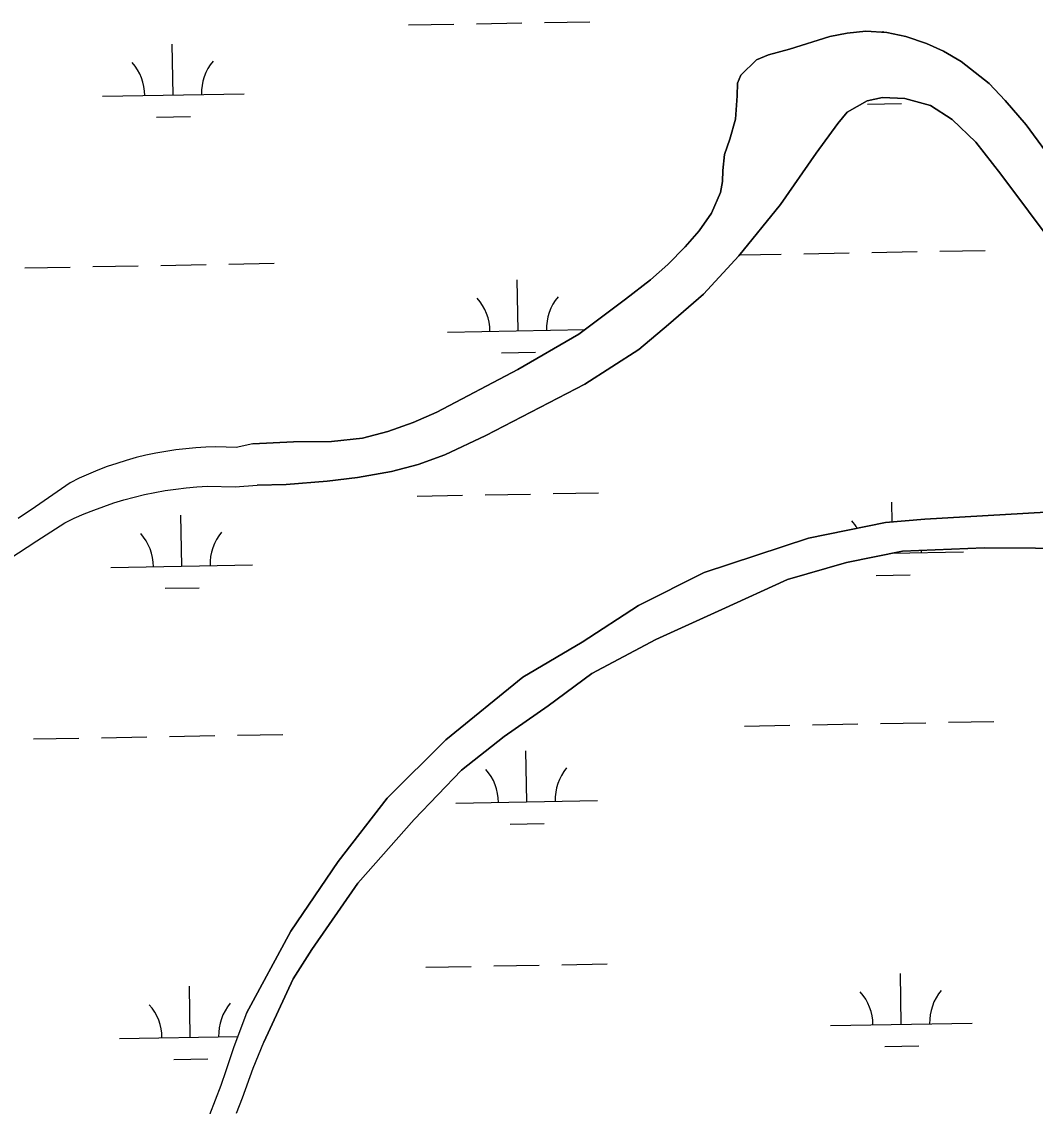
# Model space of a CAD drawing. Extents: x 3957609 to 3995875, y 234277 to 260273.
# Drawn here: x 3988669 to 3989385, y 249813 to 250579 of the extents above; entities that cross this region are included whole.
import ezdxf

# ---------------------------------------------------------------- set-up
doc = ezdxf.new("R2010")
doc.units = 0
doc.layers.add('V-TOPO-SHOR', color=7, linetype='Continuous')
doc.layers.add('V-WETL-SWMP', color=7, linetype='Continuous')

msp = doc.modelspace()

# ---------------------------------------------------------------- linework, layer by layer
at = {"layer": 'V-TOPO-SHOR'}
for points in [[(3988832.512, 250281.239), (3988861.296, 250282.495), (3988888.113, 250282.759), (3988909.994, 250285.18), (3988927.926, 250289.956), (3988945.655, 250296.311), (3988962.398, 250303.646), (3989019.703, 250333.76), (3989062.625, 250358.711), (3989095.69, 250383.244), (3989113.204, 250396.894), (3989125.402, 250407.769), (3989137.795, 250420.221), (3989147.625, 250431.681), (3989156.27, 250443.928), (3989162.741, 250458.535), (3989164.101, 250466.426), (3989164.279, 250474.116), (3989165.631, 250485.556), (3989169.35, 250496.214), (3989173.26, 250510.421), (3989174.403, 250526.788), (3989174.773, 250535.859), (3989177.127, 250541.386), (3989188.141, 250552.257), (3989196.611, 250555.829), (3989211.39, 250559.808), (3989239.761, 250568.752), (3989252.178, 250571.148), (3989265.189, 250572.561), (3989280.176, 250571.613), (3989293.394, 250568.887), (3989307.998, 250563.796), (3989320.038, 250558.502), (3989332.48, 250551.237), (3989352.433, 250535.513), (3989363.505, 250523.512), (3989378.336, 250506.394), (3989392.185, 250487.893)], [(3989419.038, 250393.117), (3989360.48, 250471.646), (3989342.873, 250494.278), (3989326.27, 250510.208), (3989310.867, 250520.03), (3989292.91, 250524.914), (3989276.938, 250525.664), (3989266.1, 250523.466), (3989252.118, 250515.348), (3989245.436, 250507.246), (3989230.305, 250486.504), (3989204.959, 250450.162), (3989175.668, 250413.808), (3989150.693, 250386.93), (3989125.902, 250365.375), (3989105.045, 250347.775), (3989066.854, 250323.229), (3988997.142, 250286.974), (3988968.19, 250273.494), (3988949.278, 250266.545), (3988930.56, 250261.568), (3988906.512, 250257.368), (3988885.026, 250254.949), (3988856.047, 250252.512), (3988835.739, 250252.066)], [(3988832.512, 250281.239), (3988820.857, 250278.669), (3988813.729, 250278.927), (3988806.596, 250278.966), (3988799.467, 250278.788), (3988792.346, 250278.388), (3988785.242, 250277.772), (3988778.158, 250276.938), (3988771.104, 250275.888), (3988764.086, 250274.62), (3988757.108, 250273.137), (3988750.18, 250271.444), (3988743.309, 250269.537), (3988736.497, 250267.419), (3988729.755, 250265.095), (3988723.087, 250262.564), (3988716.501, 250259.829), (3988709.998, 250256.897), (3988703.592, 250253.763), (3988691.517, 250245.102), (3988679.303, 250236.64), (3988666.949, 250228.378)], [(3988660.418, 250199.729), (3988680.057, 250212.723), (3988699.842, 250225.497), (3988706.603, 250228.69), (3988713.455, 250231.684), (3988720.392, 250234.473), (3988727.408, 250237.058), (3988734.496, 250239.435), (3988741.652, 250241.602), (3988748.869, 250243.558), (3988756.14, 250245.303), (3988763.459, 250246.831), (3988770.822, 250248.142), (3988778.217, 250249.237), (3988785.643, 250250.114), (3988793.092, 250250.771), (3988800.555, 250251.209), (3988820.041, 250250.755), (3988835.739, 250252.066)], [(3988828.186, 249879.182), (3988859.394, 249937.231), (3988892.793, 249986.409), (3988927.385, 250031.06), (3988968.888, 250072.175), (3989023.199, 250116.478), (3989064.939, 250141.23), (3989104.904, 250166.961), (3989151.183, 250190.343), (3989224.865, 250214.583), (3989279.26, 250225.562), (3989306.859, 250227.997), (3989392.423, 250232.941)], [(3989457.555, 250207.075), (3989348.712, 250207.792), (3989291.141, 250205.48), (3989251.725, 250197.495), (3989209.954, 250185.362), (3989163.669, 250164.151), (3989116.989, 250143.132), (3989071.896, 250118.966), (3989040.996, 250096.213), (3989009.895, 250074.447), (3988979.785, 250050.907), (3988946.548, 250015.925), (3988906.829, 249971.066), (3988874.213, 249924.252), (3988861.055, 249903.516), (3988840.462, 249858.706)], [(3988828.186, 249879.182), (3988819.134, 249855.354), (3988816.296, 249847.012), (3988813.66, 249838.605), (3988809.937, 249828.185), (3988806.023, 249817.832), (3988801.919, 249807.555)], [(3988821.176, 249808.71), (3988825.28, 249819.542), (3988832.878, 249840.512), (3988840.462, 249858.706)]]:
    msp.add_lwpolyline(points, dxfattribs=at)
at = {"layer": 'V-WETL-SWMP'}
for p, q in [((3989038.57, 250578.646), (3989070.565, 250579.228)), ((3988942.586, 250576.901), (3988974.58, 250577.483)), ((3988990.578, 250577.774), (3989022.572, 250578.355)), ((3989277.578, 250571.777), (3989277.564, 250572.56)), ((3988776.393, 250527.442), (3988775.739, 250563.436)), ((3988726.402, 250526.533), (3988826.385, 250528.351)), ((3989266.501, 250520.92), (3989290.497, 250521.356)), ((3988764.676, 250511.795), (3988788.672, 250512.231)), ((3989176.325, 250414.623), (3989205.57, 250415.154)), ((3989221.567, 250415.445), (3989253.562, 250416.027)), ((3989269.559, 250416.318), (3989301.554, 250416.9)), ((3989317.551, 250417.191), (3989349.546, 250417.772)), ((3988671.75, 250405.448), (3988703.745, 250406.03)), ((3988719.742, 250406.321), (3988751.737, 250406.902)), ((3988767.734, 250407.193), (3988799.729, 250407.775)), ((3988815.726, 250408.066), (3988847.721, 250408.648)), ((3989019.931, 250361.029), (3989019.277, 250397.023)), ((3988969.939, 250360.12), (3989066.898, 250361.883)), ((3989008.214, 250345.382), (3989032.21, 250345.818)), ((3988948.634, 250244.281), (3988980.628, 250244.863)), ((3988996.626, 250245.154), (3989028.621, 250245.735)), ((3989044.618, 250246.026), (3989076.613, 250246.608)), ((3989283.866, 250225.968), (3989283.612, 250239.94)), ((3988782.441, 250194.821), (3988781.787, 250230.816)), ((3989283.507, 250203.932), (3989334.258, 250204.855)), ((3989284.267, 250203.946), (3989284.264, 250204.086)), ((3988732.45, 250193.912), (3988832.433, 250195.731)), ((3989272.549, 250188.3), (3989296.545, 250188.736)), ((3988770.724, 250179.175), (3988794.72, 250179.611)), ((3989179.623, 250081.953), (3989211.618, 250082.534)), ((3989227.615, 250082.825), (3989259.61, 250083.407)), ((3989275.607, 250083.698), (3989307.602, 250084.28)), ((3989323.599, 250084.571), (3989355.594, 250085.152)), ((3988677.798, 250072.828), (3988709.793, 250073.41)), ((3988725.79, 250073.701), (3988757.785, 250074.282)), ((3988773.782, 250074.573), (3988805.777, 250075.155)), ((3988821.774, 250075.446), (3988853.769, 250076.028)), ((3989025.979, 250028.409), (3989025.325, 250064.403)), ((3988975.987, 250027.5), (3989075.971, 250029.318)), ((3989014.262, 250012.762), (3989038.258, 250013.198)), ((3989002.674, 249912.534), (3989034.669, 249913.115)), ((3989050.666, 249913.406), (3989082.661, 249913.988)), ((3988954.682, 249911.661), (3988986.677, 249912.243)), ((3989290.315, 249871.326), (3989289.66, 249907.32)), ((3988788.49, 249862.201), (3988787.835, 249898.196)), ((3989240.323, 249870.417), (3989340.306, 249872.235)), ((3988738.498, 249861.292), (3988821.967, 249862.81)), ((3989278.597, 249855.68), (3989302.593, 249856.116)), ((3988776.772, 249846.555), (3988800.768, 249846.991))]:
    msp.add_line(p, q, dxfattribs=at)
for points in [[(3989332.479, 250551.237), (3989320.039, 250558.501), (3989307.998, 250563.795), (3989293.394, 250568.886), (3989280.176, 250571.613), (3989265.188, 250572.562), (3989252.178, 250571.149), (3989239.761, 250568.752), (3989211.39, 250559.809), (3989196.611, 250555.829), (3989188.141, 250552.258), (3989177.126, 250541.386), (3989174.774, 250535.859), (3989174.402, 250526.788), (3989173.26, 250510.42), (3989169.351, 250496.213), (3989165.631, 250485.556), (3989164.28, 250474.116), (3989164.102, 250466.426), (3989162.741, 250458.535), (3989156.27, 250443.928), (3989147.625, 250431.682), (3989137.794, 250420.221), (3989125.403, 250407.768), (3989113.205, 250396.893), (3989095.69, 250383.244), (3989062.625, 250358.712), (3989019.702, 250333.76), (3988962.397, 250303.647), (3988945.655, 250296.31), (3988927.925, 250289.956), (3988909.994, 250285.179), (3988888.113, 250282.759), (3988861.297, 250282.495), (3988832.512, 250281.24), (3988820.857, 250278.669), (3988813.729, 250278.927), (3988806.597, 250278.967), (3988799.467, 250278.787), (3988792.346, 250278.389), (3988785.241, 250277.772), (3988778.158, 250276.938), (3988771.104, 250275.887), (3988764.085, 250274.62), (3988757.109, 250273.138), (3988750.181, 250271.443), (3988743.308, 250269.536), (3988736.498, 250267.419), (3988729.755, 250265.095), (3988723.087, 250262.564), (3988716.5, 250259.83), (3988709.999, 250256.896), (3988703.592, 250253.763), (3988691.517, 250245.102), (3988679.302, 250236.64), (3988666.95, 250228.378)], [(3989392.184, 250487.893), (3989378.336, 250506.394), (3989363.505, 250523.511), (3989352.433, 250535.512), (3989332.479, 250551.237)], [(3988660.418, 250199.728), (3988680.057, 250212.724), (3988699.842, 250225.496), (3988706.603, 250228.689), (3988713.455, 250231.683), (3988720.392, 250234.473), (3988727.408, 250237.058), (3988734.497, 250239.435), (3988741.653, 250241.603), (3988748.869, 250243.559), (3988756.14, 250245.302), (3988763.46, 250246.83), (3988770.821, 250248.142), (3988778.217, 250249.237), (3988785.643, 250250.114), (3988793.091, 250250.772), (3988800.555, 250251.21), (3988820.042, 250250.754), (3988835.739, 250252.066), (3988856.048, 250252.511), (3988885.027, 250254.949), (3988906.513, 250257.368), (3988930.559, 250261.569), (3988949.278, 250266.545), (3988968.19, 250273.493), (3988997.142, 250286.973), (3989066.854, 250323.23), (3989105.045, 250347.775), (3989125.903, 250365.376), (3989150.694, 250386.93), (3989175.669, 250413.808), (3989204.958, 250450.162), (3989230.304, 250486.505), (3989245.435, 250507.247), (3989252.119, 250515.348), (3989266.099, 250523.467), (3989276.938, 250525.663), (3989292.911, 250524.914), (3989310.867, 250520.029), (3989326.271, 250510.208), (3989342.874, 250494.278), (3989360.479, 250471.646), (3989419.039, 250393.117)], [(3989392.423, 250232.942), (3989306.859, 250227.997), (3989279.26, 250225.562), (3989224.866, 250214.582), (3989151.182, 250190.343), (3989104.903, 250166.961), (3989064.939, 250141.229), (3989023.199, 250116.478), (3988968.887, 250072.175), (3988927.385, 250031.059), (3988892.792, 249986.41), (3988859.394, 249937.23), (3988828.186, 249879.182), (3988819.134, 249855.354), (3988816.295, 249847.013), (3988813.66, 249838.606), (3988809.936, 249828.185), (3988806.022, 249817.833), (3988801.918, 249807.555)], [(3988821.175, 249808.711), (3988825.28, 249819.542), (3988832.879, 249840.511), (3988840.462, 249858.706), (3988861.055, 249903.517), (3988874.214, 249924.253), (3988906.83, 249971.065), (3988946.549, 250015.924), (3988979.785, 250050.907), (3989009.895, 250074.446), (3989040.995, 250096.213), (3989071.896, 250118.965), (3989116.99, 250143.133), (3989163.669, 250164.15), (3989209.953, 250185.363), (3989251.725, 250197.494), (3989291.141, 250205.479), (3989348.712, 250207.791), (3989457.556, 250207.076), (3989569.363, 250204.396), (3989655.351, 250197.116), (3989672.318, 250193.215), (3989682.387, 250188.113)]]:
    msp.add_lwpolyline(points, dxfattribs=at)
for centre, start, end in [((3988721.151, 250526.912), 0.269879, 41.813537), ((3988831.619, 250528.921), 140.269876, 181.813534), ((3988964.689, 250360.499), 0.269879, 41.813537), ((3989075.156, 250362.508), 140.269876, 181.813534), ((3989229.024, 250203.417), 30.915699, 41.813537), ((3988837.667, 250196.301), 140.269876, 181.813534), ((3988727.199, 250194.292), 0.269879, 41.813537), ((3989339.492, 250205.425), 179.056821, 181.813534), ((3988970.737, 250027.879), 0.269879, 41.813537), ((3989081.204, 250029.888), 140.269876, 181.813534), ((3989235.072, 249870.797), 0.269879, 41.813537), ((3989345.54, 249872.805), 140.269876, 181.813534), ((3988733.247, 249861.672), 0.269879, 41.813537), ((3988843.715, 249863.681), 140.269876, 181.813534)]:
    msp.add_arc(centre, 35.246, start, end, dxfattribs=at)

doc.saveas('drawing.dxf')
